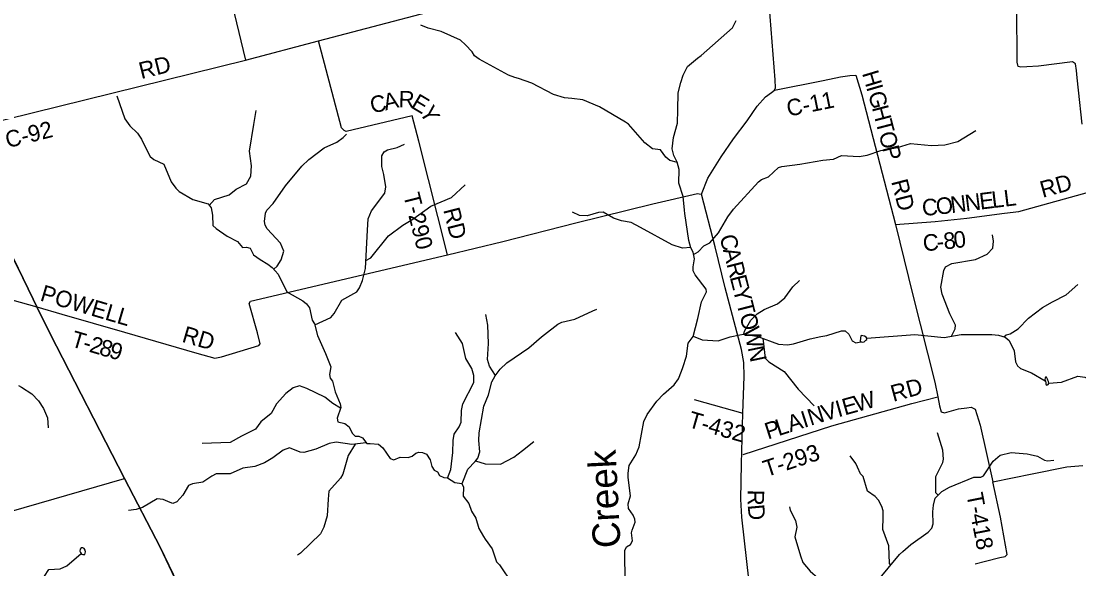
# Model space of a CAD drawing. Extents: x 1525783 to 1900577, y 218250 to 627376.
# Drawn here: x 1635582 to 1654768, y 467362 to 477299 of the extents above; entities that cross this region are included whole.
import ezdxf

# ---------------------------------------------------------------- set-up
doc = ezdxf.new("R2010")
doc.units = 0
for name, color, linetype in [('GM_X_County_Road', 7, 'Continuous'), ('GM_X_County_Road_Text', 7, 'Continuous'), ('GM_X_Minor_Lake', 7, 'Continuous'), ('GM_X_Minor_River', 7, 'Continuous'), ('GM_X_Minor_River_Text', 7, 'Continuous'), ('GM_X_State_Route', 7, 'Continuous'), ('GM_X_Township', 7, 'Continuous'), ('GM_X_Township_Road', 7, 'Continuous'), ('GM_X_Township_Road_Text', 7, 'Continuous')]:
    doc.layers.add(name, color=color, linetype=linetype)

msp = doc.modelspace()

# ---------------------------------------------------------------- linework, layer by layer
at = {"layer": 'GM_X_County_Road'}
for points in [[(1649250, 476046), (1649263, 476086), (1649261, 476233), (1649169, 477383), (1649106, 478183), (1649079, 478965), (1649077, 479889), (1649058, 480250), (1649065, 480735), (1649113, 481661), (1649122, 481998), (1649103, 482341), (1649097, 482796), (1649095, 482859), (1649075, 483320)], [(1635526, 482645), (1637038, 481230), (1638317, 480040), (1638368, 480010), (1638414, 479989), (1638454, 479980), (1638502, 479983), (1638584, 479985), (1638658, 479993), (1638720, 479981), (1638789, 479947), (1638833, 479918), (1638869, 479831), (1639649, 476593), (1640973, 476943), (1644065, 477759), (1649079, 478965)], [(1654831, 475429), (1654764, 476049), (1654740, 476272), (1654724, 476403), (1654707, 476523), (1654655, 476560), (1654036, 476485), (1653823, 476467), (1653718, 476463), (1653666, 476474), (1653650, 476552), (1653644, 477545), (1653349, 478886), (1653126, 480001)], [(1634329, 475280), (1639649, 476593)], [(1649250, 476046), (1650132, 476222), (1650447, 476286), (1650616, 476315), (1650721, 476316), (1650829, 475959), (1651440, 473607), (1651758, 472330), (1652156, 470747), (1652213, 470485)], [(1648959, 465447), (1648919, 465823), (1648829, 466745), (1648656, 468297), (1648635, 468626), (1648651, 469265), (1648672, 470188), (1648700, 470849), (1648694, 471103), (1648646, 471339), (1648352, 472463), (1648173, 473205), (1647926, 474160), (1648038, 474447), (1648278, 474838), (1648503, 475162), (1648750, 475489), (1648934, 475754), (1649084, 475923), (1649191, 476002), (1649250, 476046)], [(1651440, 473607), (1652164, 473662), (1652737, 473725), (1653417, 473813), (1653682, 473847), (1655055, 474227)], [(1629708, 472724), (1631227, 473103), (1631579, 473186), (1631730, 473218), (1631821, 473240), (1631913, 473241), (1632492, 473080), (1634347, 472540), (1635869, 472114)], [(1652213, 470485), (1652240, 470321), (1652269, 470212), (1652333, 470194), (1652587, 470262), (1652738, 470283), (1652814, 470293), (1652890, 470258), (1652979, 469969), (1653206, 468942), (1653920, 469085), (1654552, 469210), (1654843, 469236)], [(1630283, 466815), (1631433, 467057), (1632947, 467397), (1635111, 467882), (1635142, 467924), (1635076, 468146), (1635061, 468212), (1635063, 468268), (1635080, 468310), (1635129, 468331), (1637455, 468999)]]:
    msp.add_lwpolyline(points, dxfattribs=at)
at = {"layer": 'GM_X_Minor_Lake'}
for points in [[(1650925, 471544), (1650909, 471564), (1650880, 471584), (1650848, 471591), (1650828, 471593), (1650815, 471589), (1650802, 471497), (1650820, 471479), (1650846, 471477), (1650872, 471482), (1650907, 471510)], [(1650907, 471510), (1650923, 471523), (1650925, 471534), (1650925, 471544)], [(1654216, 470758), (1654207, 470783), (1654202, 470801), (1654180, 470841), (1654166, 470840), (1654156, 470822), (1654153, 470796), (1654161, 470766), (1654169, 470735), (1654172, 470721), (1654178, 470701), (1654190, 470697), (1654202, 470701), (1654214, 470707), (1654223, 470724)], [(1654223, 470724), (1654216, 470758)], [(1636676, 467630), (1636700, 467619), (1636734, 467625), (1636751, 467669), (1636745, 467701), (1636726, 467729), (1636702, 467744), (1636672, 467744), (1636655, 467718), (1636649, 467682), (1636660, 467656)], [(1636660, 467656), (1636676, 467630)]]:
    msp.add_lwpolyline(points, dxfattribs=at)
at = {"layer": 'GM_X_Minor_River'}
for points in [[(1647485, 474734), (1647346, 474771), (1647279, 474828), (1647179, 474965), (1647035, 474984), (1646894, 475090), (1646597, 475431), (1646546, 475466), (1646072, 475742), (1645771, 475873), (1645574, 475898), (1645440, 475910), (1645236, 475969), (1644843, 476175), (1644606, 476261), (1644538, 476276), (1644421, 476318), (1643891, 476611), (1643806, 476672), (1643763, 476745), (1643643, 476869), (1643552, 476956), (1643202, 477114), (1642963, 477170), (1642830, 477224)], [(1646538, 467109), (1646533, 467694), (1646562, 467764), (1646635, 467805), (1646672, 467872), (1646656, 468013), (1646667, 468065), (1646719, 468208), (1646714, 468266), (1646685, 468335), (1646599, 468454), (1646593, 468542), (1646633, 468686), (1646596, 469019), (1646595, 469099), (1646610, 469237), (1646735, 469433), (1646791, 469573), (1646876, 470034), (1646939, 470161), (1647113, 470403), (1647235, 470533), (1647428, 470700), (1647507, 470809), (1647562, 470950), (1647585, 471016), (1647650, 471223), (1647680, 471455), (1647770, 471578), (1647857, 471903), (1647922, 472206), (1648015, 472387), (1648006, 472437), (1647809, 472697), (1647775, 472769), (1647770, 472842), (1647796, 472985), (1647772, 473106), (1647731, 473187), (1647693, 473317), (1647621, 473811), (1647616, 473869), (1647590, 474118), (1647511, 474359), (1647517, 474606), (1647483, 474740), (1647419, 474862), (1647393, 474984), (1647416, 475186), (1647490, 475447), (1647496, 475687), (1647503, 475998), (1647548, 476187), (1647590, 476319), (1647669, 476474), (1647851, 476627), (1647916, 476678), (1648487, 477178), (1648555, 477309)], [(1637320, 475946), (1637465, 475528), (1637554, 475402), (1637691, 475264), (1637766, 475156), (1637818, 475043), (1637921, 474844), (1637988, 474786), (1638171, 474702), (1638302, 474381), (1638385, 474266), (1638448, 474207), (1638694, 474065), (1638977, 473984), (1639026, 473909), (1639051, 473777), (1639057, 473594), (1639120, 473535), (1639316, 473398), (1639506, 473299), (1639599, 473195), (1639667, 473200), (1639735, 473179), (1639797, 473056), (1639920, 472974), (1640055, 472892), (1640138, 472831), (1640246, 472709), (1640401, 472386), (1640693, 472227), (1640760, 472172), (1640815, 472099), (1640859, 471874), (1640906, 471807), (1640957, 471598), (1641102, 471270), (1641198, 471026), (1641174, 470886), (1641189, 470820), (1641230, 470769), (1641277, 470572), (1641370, 470358), (1641379, 470288), (1641312, 470093), (1641325, 470026), (1641454, 469998), (1641529, 469939), (1641584, 469822), (1641639, 469769), (1641707, 469768), (1641773, 469737), (1641851, 469634), (1641915, 469635), (1642063, 469622), (1642140, 469557), (1642273, 469365), (1642345, 469342), (1642460, 469390), (1642604, 469382), (1642674, 469405), (1642743, 469462), (1642793, 469477), (1642864, 469474), (1642937, 469445), (1643002, 469341), (1643030, 469219), (1643071, 469154), (1643132, 469119), (1643169, 469054), (1643247, 469019), (1643317, 469010), (1643451, 468928), (1643577, 468912), (1643606, 468845), (1643602, 468679), (1643702, 468545), (1643750, 468409), (1643832, 468281), (1643885, 468096), (1643967, 467951), (1643998, 467900), (1644129, 467722), (1644202, 467490), (1644259, 467433), (1644497, 467081)], [(1638995, 473956), (1639092, 474062), (1639354, 474148), (1639483, 474248), (1639669, 474346), (1639749, 474485), (1639762, 474673), (1639722, 474940), (1639800, 475425), (1639844, 475677)], [(1650123, 474775), (1650318, 474794), (1650465, 474862), (1650786, 474846), (1650927, 474868), (1651175, 474951), (1651481, 475009), (1651715, 475080), (1652094, 475041), (1652337, 475053), (1652571, 475114), (1652901, 475317)], [(1640167, 472798), (1640224, 472855), (1640296, 472966), (1640347, 473128), (1640287, 473269), (1640043, 473529), (1640008, 473598), (1639999, 473666), (1640013, 473816), (1640038, 473869), (1640156, 473992), (1640375, 474313), (1640671, 474665), (1640799, 474791), (1641079, 474999), (1641307, 475103), (1641426, 475185), (1641485, 475251)], [(1640911, 471788), (1641200, 471919), (1641260, 471992), (1641396, 472234), (1641670, 472388), (1641721, 472459), (1641776, 472595), (1641827, 472808), (1641864, 473504), (1641879, 473710), (1641940, 473860), (1642181, 474180), (1642197, 474294), (1642160, 474515), (1642125, 474660), (1642124, 474856), (1642169, 474926), (1642227, 474961), (1642402, 475008), (1642537, 475064)], [(1647780, 473065), (1647860, 473114), (1647968, 473223), (1648075, 473279), (1648234, 473461), (1648401, 473751), (1648505, 473885), (1648955, 474381), (1649012, 474428), (1649137, 474472), (1649322, 474642), (1649380, 474663), (1649705, 474702), (1650123, 474775)], [(1641835, 472957), (1641926, 473005), (1642247, 473404), (1642508, 473599), (1642688, 473708), (1643016, 473943), (1643387, 474101), (1643637, 474326)], [(1647729, 473194), (1647577, 473177), (1647390, 473242), (1646818, 473557), (1646647, 473646), (1646474, 473677), (1646330, 473723), (1646138, 473834), (1646054, 473828), (1645850, 473765), (1645710, 473773), (1645585, 473833)], [(1652459, 471584), (1652525, 471718), (1652532, 471780), (1652427, 471990), (1652291, 472343), (1652267, 472474), (1652318, 472774), (1652351, 472840), (1652465, 472904), (1652896, 472972), (1653106, 473069), (1653208, 473180), (1653222, 473304), (1653204, 473423)], [(1648692, 471621), (1648704, 471675), (1648816, 471872), (1648933, 471986), (1649061, 472066), (1649299, 472169), (1649437, 472281), (1649578, 472477), (1649704, 472595)], [(1653407, 471572), (1653447, 471609), (1653524, 471628), (1653666, 471716), (1653855, 471910), (1654110, 472102), (1654288, 472206), (1654541, 472333), (1654753, 472518)], [(1643579, 468908), (1643686, 469169), (1643818, 469309), (1643865, 469372), (1643905, 469482), (1643886, 469688), (1643890, 469832), (1643976, 470313), (1644061, 470518), (1644119, 470752), (1644181, 470865), (1644273, 470984), (1644395, 471102), (1644793, 471372), (1645023, 471571), (1645078, 471612), (1645319, 471802), (1645389, 471835), (1645627, 471890), (1645955, 472043), (1646024, 472074)], [(1644186, 470871), (1644076, 471041), (1644039, 471160), (1644058, 471450), (1644047, 471784), (1644012, 471975)], [(1643318, 469009), (1643379, 469163), (1643414, 469471), (1643420, 469691), (1643439, 469807), (1643528, 469940), (1643563, 470024), (1643570, 470234), (1643594, 470357), (1643795, 470743), (1643791, 470871), (1643756, 470994), (1643651, 471178), (1643587, 471451), (1643460, 471647)], [(1647771, 471583), (1647935, 471519), (1648225, 471497), (1648446, 471569), (1648617, 471607), (1648687, 471622), (1648925, 471586), (1649323, 471441), (1649483, 471429), (1649594, 471443), (1649893, 471537), (1650090, 471576)], [(1650090, 471576), (1650199, 471593), (1650461, 471681), (1650532, 471682), (1650595, 471619), (1650655, 471500), (1650721, 471462), (1650815, 471483)], [(1650924, 471546), (1651796, 471614), (1652327, 471560), (1652636, 471616), (1652752, 471616), (1653190, 471611), (1653308, 471601), (1653430, 471565), (1653504, 471504), (1653597, 471316), (1653618, 471119), (1653657, 471048), (1653713, 470999), (1653908, 470920), (1654159, 470773)], [(1649033, 471547), (1649077, 471187), (1649142, 471120), (1649423, 470943), (1649677, 470623), (1649968, 470322)], [(1654221, 470733), (1654454, 470749), (1654747, 470855), (1654877, 470841), (1655127, 470727), (1655258, 470648), (1655390, 470460), (1655417, 470395)], [(1635535, 470691), (1635587, 470661), (1635777, 470535), (1635895, 470413), (1635989, 470270), (1636057, 470103), (1636070, 469922)], [(1641374, 470275), (1641236, 470360), (1641092, 470477), (1640766, 470634), (1640630, 470682), (1640516, 470648), (1640384, 470542), (1640215, 470356), (1640120, 470179), (1639927, 470032), (1639831, 469898), (1639579, 469769), (1639373, 469656), (1638864, 469636)], [(1652216, 468696), (1652177, 468742), (1652175, 469035), (1652299, 469290), (1652312, 469354), (1652302, 469517), (1652202, 469831)], [(1641842, 469646), (1641578, 469616), (1641297, 469662), (1641172, 469634), (1640926, 469534), (1640707, 469475), (1640645, 469480), (1640450, 469560), (1640332, 469517), (1640145, 469374), (1639998, 469286), (1639822, 469217), (1639606, 469186), (1639374, 469086), (1639120, 469086), (1639041, 469041), (1638879, 468937), (1638688, 468902), (1638620, 468873), (1638513, 468701), (1638405, 468576), (1638336, 468545), (1638284, 468566), (1638159, 468622), (1638049, 468632), (1637781, 468476), (1637666, 468437), (1637527, 468418)], [(1641639, 469623), (1641511, 469421), (1641418, 469082), (1641375, 469004), (1641163, 468769), (1641150, 468627), (1641130, 468325), (1641074, 468116), (1641010, 467997), (1640652, 467648), (1640592, 467611)], [(1643826, 469319), (1643997, 469268), (1644276, 469261), (1644518, 469386), (1644674, 469508), (1644881, 469675)], [(1651357, 467429), (1651336, 467459), (1651319, 467780), (1651212, 468074), (1651219, 468302), (1651217, 468413), (1651196, 468493), (1651133, 468610), (1651074, 468677), (1650935, 468769), (1650856, 469037), (1650809, 469088), (1650754, 469207), (1650725, 469271), (1650618, 469413)], [(1651105, 467127), (1651515, 467619), (1651576, 467678), (1651720, 467806), (1652033, 468025), (1652102, 468100), (1652125, 468178), (1652118, 468394), (1652132, 468516), (1652164, 468644), (1652284, 468765), (1652424, 468843), (1652864, 469028), (1652988, 469026), (1653041, 469050), (1653217, 469316), (1653343, 469422), (1653541, 469470), (1653832, 469446), (1653888, 469437), (1654020, 469405), (1654147, 469331), (1654199, 469321), (1654316, 469331)], [(1649521, 468485), (1649532, 468428), (1649631, 468241), (1649651, 468118), (1649614, 467942), (1649719, 467598), (1649763, 467474), (1649895, 467317), (1650033, 467197)], [(1635574, 465799), (1635594, 466043), (1635625, 466130), (1635654, 466190), (1635693, 466245), (1635715, 466383), (1635633, 466601), (1635619, 466725), (1635645, 466847), (1635789, 467011), (1636005, 467228), (1636083, 467351), (1636289, 467364), (1636408, 467414), (1636670, 467639)]]:
    msp.add_lwpolyline(points, dxfattribs=at)
at = {"layer": 'GM_X_State_Route'}
for points in [[(1631416, 482697), (1631527, 482470), (1631715, 482066), (1631797, 481863), (1631841, 481732), (1631877, 481600), (1631909, 481449), (1631941, 481246), (1631957, 481078), (1631994, 480786), (1632021, 480610), (1632091, 480207), (1632131, 479980), (1632176, 479841), (1632255, 479668), (1633016, 477997), (1633882, 476188), (1634329, 475280), (1634827, 474223), (1635799, 472256)], [(1635799, 472256), (1635799, 472256), (1635869, 472114), (1636109, 471628), (1637455, 468999), (1638105, 467755), (1638813, 466287)]]:
    msp.add_lwpolyline(points, dxfattribs=at)
at = {"layer": 'GM_X_Township'}
for points in [[(1639131, 465585), (1638105, 467755), (1637455, 468999), (1636109, 471628), (1635869, 472114), (1635799, 472256), (1634329, 475280)], [(1634329, 475280), (1635799, 472256), (1635869, 472114), (1636109, 471628), (1637455, 468999), (1638105, 467755), (1639131, 465585)]]:
    msp.add_lwpolyline(points, dxfattribs=at)
at = {"layer": 'GM_X_Township_Road'}
for points in [[(1643315, 473058), (1642795, 475124), (1642675, 475580), (1641479, 475297), (1641444, 475314), (1641393, 475363), (1640973, 476943)], [(1643315, 473058), (1644321, 473301), (1645644, 473637), (1647038, 473983), (1647850, 474174), (1647884, 474163), (1647926, 474160)], [(1635869, 472114), (1636317, 471983), (1637454, 471656), (1638768, 471274), (1639095, 471186), (1639217, 471210), (1639892, 471411), (1639917, 471446), (1639870, 471646), (1639720, 472173), (1639743, 472219), (1643315, 473058)], [(1648677, 469435), (1650290, 469956), (1651740, 470360), (1652213, 470485)], [(1647793, 470436), (1648672, 470188)], [(1652885, 467451), (1653076, 467498), (1653338, 467566), (1653429, 467588), (1653467, 467624), (1653345, 468299), (1653206, 468942)]]:
    msp.add_lwpolyline(points, dxfattribs=at)

# ---------------------------------------------------------------- texts
at = {"layer": 'GM_X_County_Road_Text'}
for s, rotation, p in [('RD', 13.9167, (1637760, 476248)), ('H', 286.8088, (1650833, 476353)), ('I', 285.9942, (1650909, 476101)), ('G', 285.1681, (1650943, 475984)), ('C-11', 11.3774, (1649499, 475565)), ('H', 284.6335, (1651012, 475730)), ('C-92', 13.8701, (1635335, 474994)), ('T', 284.6287, (1651078, 475474)), ('O', 284.6289, (1651135, 475257)), ('P', 284.6286, (1651202, 475002)), ('RD', 15.4724, (1654112, 474091)), ('RD', 284.5174, (1651363, 474390)), ('O', 6.4965, (1652192, 473785)), ('N', 6.9394, (1652456, 473815)), ('N', 6.9423, (1652719, 473847)), ('E', 6.9436, (1652981, 473879)), ('L', 6.9424, (1653203, 473906)), ('L', 6.9436, (1653426, 473933)), ('C', 4.3052, (1651934, 473765)), ('C', 284.272, (1648248, 473389)), ('C', 4.5478, (1651950, 473123)), ('8', 6.4682, (1652329, 473156)), ('0', 6.7221, (1652514, 473177)), ('A', 284.2721, (1648309, 473150)), ('-', 5.8578, (1652203, 473143)), ('R', 284.2701, (1648374, 472894)), ('E', 284.2723, (1648435, 472655)), ('Y', 284.2721, (1648490, 472438)), ('T', 284.2701, (1648555, 472182)), ('O', 284.2714, (1648610, 471965)), ('W', 284.0537, (1648675, 471709)), ('N', 281.9233, (1648759, 471375)), ('R', 269.3501, (1648761, 468799)), ('D', 275.1132, (1648760, 468520))]:
    msp.add_text(s, height=300, rotation=rotation, dxfattribs=at).set_placement(p)
at = {"layer": 'GM_X_Minor_River_Text'}
msp.add_text('Creek', height=500, rotation=92.9107, dxfattribs=at).set_placement((1646457, 467751))
at = {"layer": 'GM_X_Township_Road_Text'}
for s, rotation, p in [('R', 358.5204, (1642426, 475735)), ('C', 13.1135, (1641949, 475621)), ('A', 13.1135, (1642189, 475677)), ('E', 329.3341, (1642634, 475739)), ('Y', 300.1479, (1642799, 475653)), ('T-290', 284.1725, (1642511, 474145)), ('RD', 284.3943, (1643236, 473875)), ('POWELL', 343.6389, (1635910, 472233)), ('T', 343.6614, (1636467, 471401)), ('RD', 343.7176, (1638483, 471485)), ('-', 343.6695, (1636683, 471338)), ('2', 343.6877, (1636801, 471303)), ('8', 343.7714, (1636979, 471251)), ('9', 344.1086, (1637158, 471199)), ('RD', 15.3419, (1651402, 470391)), ('E', 15.75, (1650522, 470144)), ('W', 15.7432, (1650738, 470205)), ('N', 17.6084, (1649902, 469956)), ('V', 16.6434, (1650152, 470035)), ('I', 15.9014, (1650404, 470110)), ('T-432', 344.1305, (1647661, 469939)), ('L', 17.7612, (1649320, 469769)), ('A', 17.7621, (1649533, 469838)), ('I', 17.7598, (1649785, 469918)), ('P', 17.7588, (1649127, 469707)), ('T-293', 17.9907, (1649099, 469025)), ('T-418', 281.0946, (1652727, 468713))]:
    msp.add_text(s, height=300, rotation=rotation, dxfattribs=at).set_placement(p)

doc.saveas('drawing.dxf')
